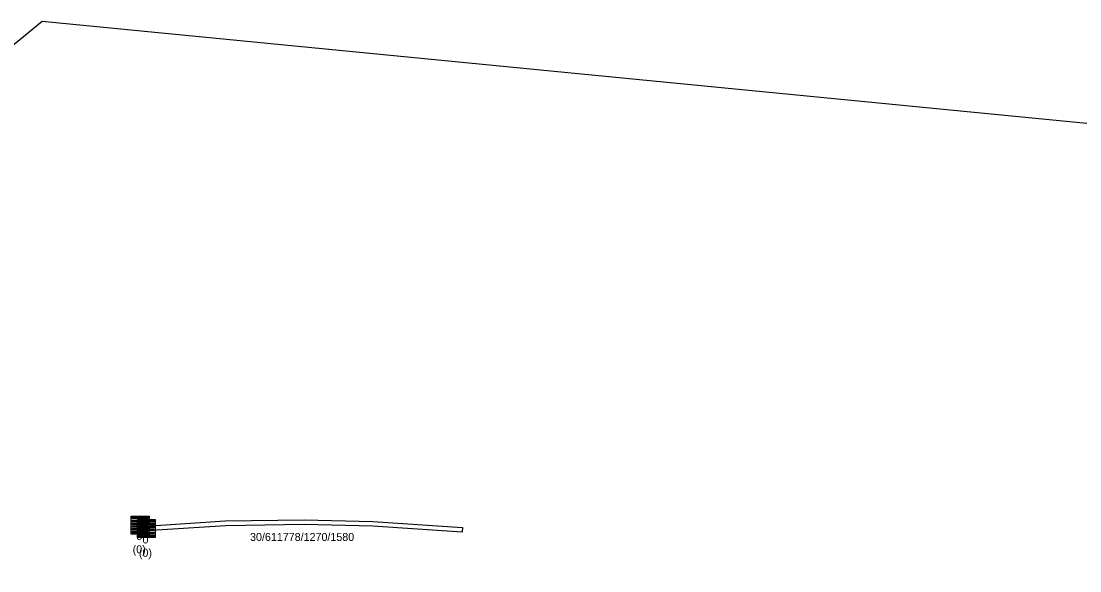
# Model space of a CAD drawing. Extents: x -606452 to -604459, y -1157823 to -1156972.
# Drawn here: x -606091.5 to -606002.7, y -1157018.3 to -1156972.2 of the extents above; entities that cross this region are included whole.
import ezdxf

# ---------------------------------------------------------------- set-up
doc = ezdxf.new("R2010")
doc.units = 0
for name, color, linetype in [('Odvodnění plošné', 7, 'Continuous'), ('Pomocné_Zájmová území 2021', 7, 'Continuous'), ('Uliční vpusť', 7, 'Continuous')]:
    doc.layers.add(name, color=color, linetype=linetype)

msp = doc.modelspace()

# ---------------------------------------------------------------- linework, layer by layer
at = {"layer": 'Odvodnění plošné'}
msp.add_lwpolyline([(-606067.76, -1157014.42), (-606074.34, -1157014.54), (-606081.01, -1157014.96), (-606081.03, -1157014.56), (-606074.39, -1157014.12), (-606067.76, -1157014.02), (-606062, -1157014.17), (-606054.49, -1157014.67), (-606054.51, -1157015.07), (-606062, -1157014.56)], close=True, dxfattribs=at)
at = {"layer": 'Pomocné_Zájmová území 2021'}
msp.add_lwpolyline([(-606389.784, -1157640.205), (-606452.34, -1157375.134), (-606287.996, -1157134.449), (-606089.723, -1156972.225), (-605785.42, -1157001.913), (-605228.77, -1157012.516), (-604682.722, -1157388.917), (-604597.9, -1157454.655), (-604591.538, -1157788.645), (-604619.105, -1157822.574), (-605421.742, -1157595.673), (-605822.53, -1157783.344)], close=True, dxfattribs=at)
at = {"layer": 'Uliční vpusť'}
for points in [[(-606082.27, -1157013.72), (-606080.77, -1157013.72), (-606080.77, -1157015.22), (-606082.27, -1157015.22)], [(-606082.18, -1157013.81), (-606080.86, -1157013.81), (-606080.86, -1157013.93), (-606082.18, -1157013.93)], [(-606082.18, -1157014.05), (-606080.86, -1157014.05), (-606080.86, -1157014.17), (-606082.18, -1157014.17)], [(-606081.75, -1157014.01), (-606080.25, -1157014.01), (-606080.25, -1157015.51), (-606081.75, -1157015.51)], [(-606081.66, -1157014.1), (-606080.34, -1157014.1), (-606080.34, -1157014.22), (-606081.66, -1157014.22)], [(-606082.18, -1157014.29), (-606080.86, -1157014.29), (-606080.86, -1157014.41), (-606082.18, -1157014.41)], [(-606082.18, -1157014.53), (-606080.86, -1157014.53), (-606080.86, -1157014.65), (-606082.18, -1157014.65)], [(-606082.18, -1157014.77), (-606080.86, -1157014.77), (-606080.86, -1157014.89), (-606082.18, -1157014.89)], [(-606082.18, -1157015.01), (-606080.86, -1157015.01), (-606080.86, -1157015.13), (-606082.18, -1157015.13)], [(-606081.66, -1157014.34), (-606080.34, -1157014.34), (-606080.34, -1157014.46), (-606081.66, -1157014.46)], [(-606081.66, -1157014.58), (-606080.34, -1157014.58), (-606080.34, -1157014.7), (-606081.66, -1157014.7)], [(-606081.66, -1157014.82), (-606080.34, -1157014.82), (-606080.34, -1157014.94), (-606081.66, -1157014.94)], [(-606081.66, -1157015.06), (-606080.34, -1157015.06), (-606080.34, -1157015.18), (-606081.66, -1157015.18)], [(-606081.66, -1157015.3), (-606080.34, -1157015.3), (-606080.34, -1157015.42), (-606081.66, -1157015.42)]]:
    msp.add_lwpolyline(points, close=True, dxfattribs=at)

# ---------------------------------------------------------------- texts
at = {"layer": 'Odvodnění plošné'}
msp.add_text('30/611778/1270/1580', height=0.67082, dxfattribs=at).set_placement((-606072.302, -1157015.803))
at = {"layer": 'Uliční vpusť'}
for p in [(-606082.044, -1157014.518), (-606081.524, -1157014.808)]:
    msp.add_text('Rozhodnout', height=0.1155, rotation=359.99999, dxfattribs=at).set_placement(p)
for s, height, p in [('0', 0.671, (-606081.836, -1157015.728)), ('0', 0.671, (-606081.316, -1157016.018)), ('(0)', 0.6708, (-606082.142, -1157016.839)), ('(0)', 0.6708, (-606081.622, -1157017.129))]:
    msp.add_text(s, height=height, dxfattribs=at).set_placement(p)

doc.saveas('drawing.dxf')
